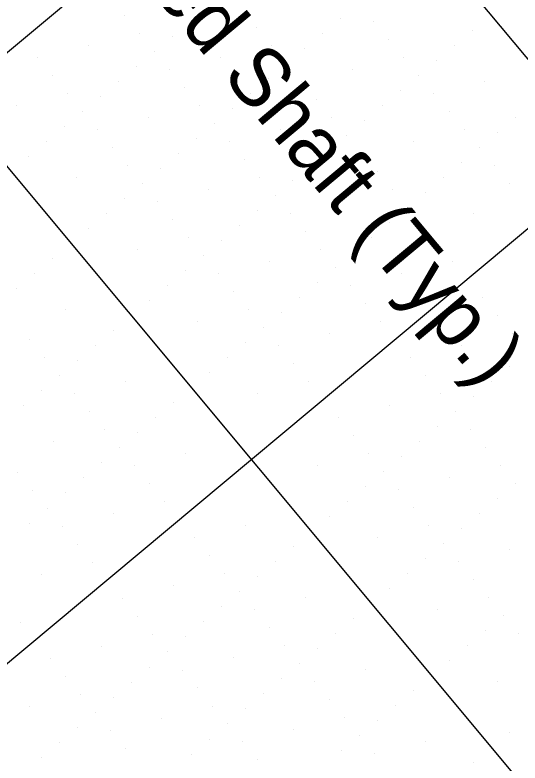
# Model space of a CAD drawing. Extents: x 2042995 to 2043795, y 305365 to 306249.
# Drawn here: x 2043269.3 to 2043290.84, y 305730.9 to 305762.8 of the extents above; entities that cross this region are included whole.
import ezdxf

# ---------------------------------------------------------------- set-up
doc = ezdxf.new("R2010")
doc.units = 0
for name, color, linetype in [('BR_CONCRETE', 7, 'Continuous'), ('BR_GRID DOTS', 7, 'Continuous'), ('BR_GRID LINES', 7, 'Continuous'), ('BR_PRESTRESSED BEAM', 7, 'Continuous'), ('BR_TEXT', 7, 'Continuous')]:
    doc.layers.add(name, color=color, linetype=linetype)

msp = doc.modelspace()

# ---------------------------------------------------------------- linework, layer by layer
at = {"layer": 'BR_CONCRETE'}
for points in [[(2043139.109, 306017.548), (2043148.199, 306007.16), (2043160.233, 305993.368), (2043172.245, 305979.557), (2043184.234, 305965.727), (2043196.201, 305951.879), (2043208.145, 305938.012), (2043220.067, 305924.126), (2043231.966, 305910.221), (2043243.843, 305896.297), (2043255.698, 305882.355), (2043267.529, 305868.394), (2043279.339, 305854.414), (2043291.126, 305840.415), (2043302.89, 305826.398), (2043314.632, 305812.361), (2043326.352, 305798.306), (2043338.049, 305784.233), (2043349.724, 305770.14), (2043361.376, 305756.029), (2043373.005, 305741.899), (2043384.613, 305727.75), (2043396.197, 305713.582), (2043407.76, 305699.396), (2043419.299, 305685.191), (2043430.817, 305670.967), (2043442.311, 305656.724), (2043453.784, 305642.463), (2043465.234, 305628.182), (2043476.661, 305613.883), (2043488.066, 305599.566), (2043499.448, 305585.229), (2043510.808, 305570.874), (2043522.146, 305556.5), (2043533.461, 305542.107), (2043544.753, 305527.695), (2043547.219, 305524.543)], [(2043273.14, 305860.139), (2043278.86, 305853.362), (2043290.647, 305839.364), (2043302.411, 305825.346), (2043314.153, 305811.31), (2043325.873, 305797.255), (2043337.57, 305783.181), (2043349.245, 305769.089), (2043360.897, 305754.977), (2043372.526, 305740.847), (2043384.134, 305726.698), (2043395.718, 305712.531), (2043407.281, 305698.344), (2043418.82, 305684.139), (2043425.623, 305675.744)]]:
    msp.add_spline(points, degree=3, dxfattribs=at)
at = {"layer": 'BR_GRID DOTS'}
for p, q in [((2043289.6, 305762.791), (2043289.6, 305762.791)), ((2043273.98, 305762.774), (2043273.98, 305762.774)), ((2043276.797, 305762.521), (2043276.797, 305762.521)), ((2043283.198, 305762.656), (2043283.198, 305762.656)), ((2043284.607, 305762.529), (2043284.607, 305762.529)), ((2043279.614, 305762.268), (2043279.614, 305762.268)), ((2043288.833, 305762.15), (2043288.833, 305762.15)), ((2043274.621, 305762.006), (2043274.621, 305762.006)), ((2043276.029, 305761.88), (2043276.029, 305761.88)), ((2043282.431, 305762.015), (2043282.431, 305762.015)), ((2043280.255, 305761.5), (2043280.255, 305761.5)), ((2043285.248, 305761.762), (2043285.248, 305761.762)), ((2043288.065, 305761.509), (2043288.065, 305761.509)), ((2043272.445, 305761.492), (2043272.445, 305761.492)), ((2043275.262, 305761.239), (2043275.262, 305761.239)), ((2043281.663, 305761.374), (2043281.663, 305761.374)), ((2043270.269, 305760.977), (2043270.269, 305760.977)), ((2043278.079, 305760.986), (2043278.079, 305760.986)), ((2043285.889, 305760.994), (2043285.889, 305760.994)), ((2043287.298, 305760.868), (2043287.298, 305760.868)), ((2043274.494, 305760.598), (2043274.494, 305760.598)), ((2043280.896, 305760.733), (2043280.896, 305760.733)), ((2043275.903, 305760.471), (2043275.903, 305760.471)), ((2043283.713, 305760.48), (2043283.713, 305760.48)), ((2043286.53, 305760.227), (2043286.53, 305760.227)), ((2043270.91, 305760.209), (2043270.91, 305760.209)), ((2043273.727, 305759.956), (2043273.727, 305759.956)), ((2043280.128, 305760.092), (2043280.128, 305760.092)), ((2043281.537, 305759.965), (2043281.537, 305759.965)), ((2043289.347, 305759.974), (2043289.347, 305759.974)), ((2043276.544, 305759.703), (2043276.544, 305759.703)), ((2043285.763, 305759.586), (2043285.763, 305759.586)), ((2043271.551, 305759.442), (2043271.551, 305759.442)), ((2043272.959, 305759.315), (2043272.959, 305759.315)), ((2043279.361, 305759.451), (2043279.361, 305759.451)), ((2043287.171, 305759.459), (2043287.171, 305759.459)), ((2043282.178, 305759.198), (2043282.178, 305759.198)), ((2043269.375, 305758.927), (2043269.375, 305758.927)), ((2043272.192, 305758.674), (2043272.192, 305758.674)), ((2043277.185, 305758.936), (2043277.185, 305758.936)), ((2043278.593, 305758.809), (2043278.593, 305758.809)), ((2043284.995, 305758.945), (2043284.995, 305758.945)), ((2043287.812, 305758.692), (2043287.812, 305758.692)), ((2043275.009, 305758.421), (2043275.009, 305758.421)), ((2043282.819, 305758.43), (2043282.819, 305758.43)), ((2043290.629, 305758.439), (2043290.629, 305758.439)), ((2043271.424, 305758.033), (2043271.424, 305758.033)), ((2043277.826, 305758.168), (2043277.826, 305758.168)), ((2043284.228, 305758.304), (2043284.228, 305758.304)), ((2043272.833, 305757.907), (2043272.833, 305757.907)), ((2043280.643, 305757.915), (2043280.643, 305757.915)), ((2043288.453, 305757.924), (2043288.453, 305757.924)), ((2043289.862, 305757.798), (2043289.862, 305757.798)), ((2043270.657, 305757.392), (2043270.657, 305757.392)), ((2043277.058, 305757.527), (2043277.058, 305757.527)), ((2043278.467, 305757.401), (2043278.467, 305757.401)), ((2043283.46, 305757.662), (2043283.46, 305757.662)), ((2043286.277, 305757.409), (2043286.277, 305757.409)), ((2043273.474, 305757.139), (2043273.474, 305757.139)), ((2043289.094, 305757.157), (2043289.094, 305757.157)), ((2043269.889, 305756.751), (2043269.889, 305756.751)), ((2043276.291, 305756.886), (2043276.291, 305756.886)), ((2043282.692, 305757.021), (2043282.692, 305757.021)), ((2043284.101, 305756.895), (2043284.101, 305756.895)), ((2043279.108, 305756.633), (2043279.108, 305756.633)), ((2043288.327, 305756.515), (2043288.327, 305756.515)), ((2043274.115, 305756.372), (2043274.115, 305756.372)), ((2043275.523, 305756.245), (2043275.523, 305756.245)), ((2043281.925, 305756.38), (2043281.925, 305756.38)), ((2043284.742, 305756.127), (2043284.742, 305756.127)), ((2043289.735, 305756.389), (2043289.735, 305756.389)), ((2043271.939, 305755.857), (2043271.939, 305755.857)), ((2043279.749, 305755.866), (2043279.749, 305755.866)), ((2043287.559, 305755.874), (2043287.559, 305755.874)), ((2043274.756, 305755.604), (2043274.756, 305755.604)), ((2043281.157, 305755.739), (2043281.157, 305755.739)), ((2043290.376, 305755.621), (2043290.376, 305755.621)), ((2043277.573, 305755.351), (2043277.573, 305755.351)), ((2043285.383, 305755.36), (2043285.383, 305755.36)), ((2043286.792, 305755.233), (2043286.792, 305755.233)), ((2043273.988, 305754.963), (2043273.988, 305754.963)), ((2043275.397, 305754.837), (2043275.397, 305754.837)), ((2043280.39, 305755.098), (2043280.39, 305755.098)), ((2043283.207, 305754.845), (2043283.207, 305754.845)), ((2043286.024, 305754.592), (2043286.024, 305754.592)), ((2043273.221, 305754.322), (2043273.221, 305754.322)), ((2043279.622, 305754.457), (2043279.622, 305754.457)), ((2043281.031, 305754.331), (2043281.031, 305754.331)), ((2043288.841, 305754.339), (2043288.841, 305754.339)), ((2043276.038, 305754.069), (2043276.038, 305754.069)), ((2043285.257, 305753.951), (2043285.257, 305753.951)), ((2043272.453, 305753.681), (2043272.453, 305753.681)), ((2043278.855, 305753.816), (2043278.855, 305753.816)), ((2043281.672, 305753.563), (2043281.672, 305753.563)), ((2043286.665, 305753.825), (2043286.665, 305753.825)), ((2043276.679, 305753.302), (2043276.679, 305753.302)), ((2043284.489, 305753.31), (2043284.489, 305753.31)), ((2043271.686, 305753.04), (2043271.686, 305753.04)), ((2043278.087, 305753.175), (2043278.087, 305753.175)), ((2043287.306, 305753.057), (2043287.306, 305753.057)), ((2043274.503, 305752.787), (2043274.503, 305752.787)), ((2043282.313, 305752.796), (2043282.313, 305752.796)), ((2043283.722, 305752.669), (2043283.722, 305752.669)), ((2043270.918, 305752.399), (2043270.918, 305752.399)), ((2043277.32, 305752.534), (2043277.32, 305752.534)), ((2043280.137, 305752.281), (2043280.137, 305752.281)), ((2043287.947, 305752.29), (2043287.947, 305752.29)), ((2043282.954, 305752.028), (2043282.954, 305752.028)), ((2043270.151, 305751.758), (2043270.151, 305751.758)), ((2043276.552, 305751.893), (2043276.552, 305751.893)), ((2043277.961, 305751.767), (2043277.961, 305751.767)), ((2043285.771, 305751.775), (2043285.771, 305751.775)), ((2043282.186, 305751.387), (2043282.186, 305751.387)), ((2043269.383, 305751.117), (2043269.383, 305751.117)), ((2043275.785, 305751.252), (2043275.785, 305751.252)), ((2043278.602, 305750.999), (2043278.602, 305750.999)), ((2043283.595, 305751.261), (2043283.595, 305751.261)), ((2043281.419, 305750.746), (2043281.419, 305750.746)), ((2043289.229, 305750.755), (2043289.229, 305750.755)), ((2043275.017, 305750.611), (2043275.017, 305750.611)), ((2043284.236, 305750.493), (2043284.236, 305750.493)), ((2043271.433, 305750.223), (2043271.433, 305750.223)), ((2043279.243, 305750.232), (2043279.243, 305750.232)), ((2043280.651, 305750.105), (2043280.651, 305750.105)), ((2043274.25, 305749.97), (2043274.25, 305749.97)), ((2043277.067, 305749.717), (2043277.067, 305749.717)), ((2043284.877, 305749.726), (2043284.877, 305749.726)), ((2043289.87, 305749.987), (2043289.87, 305749.987)), ((2043279.884, 305749.464), (2043279.884, 305749.464)), ((2043273.482, 305749.329), (2043273.482, 305749.329)), ((2043282.701, 305749.211), (2043282.701, 305749.211)), ((2043290.511, 305749.22), (2043290.511, 305749.22)), ((2043269.898, 305748.941), (2043269.898, 305748.941)), ((2043279.116, 305748.823), (2043279.116, 305748.823)), ((2043272.715, 305748.688), (2043272.715, 305748.688)), ((2043280.525, 305748.697), (2043280.525, 305748.697)), ((2043288.335, 305748.705), (2043288.335, 305748.705)), ((2043270.539, 305748.174), (2043270.539, 305748.174)), ((2043278.349, 305748.182), (2043278.349, 305748.182)), ((2043286.159, 305748.191), (2043286.159, 305748.191)), ((2043271.947, 305748.047), (2043271.947, 305748.047)), ((2043281.166, 305747.929), (2043281.166, 305747.929)), ((2043290.385, 305747.811), (2043290.385, 305747.811)), ((2043277.581, 305747.541), (2043277.581, 305747.541)), ((2043271.18, 305747.406), (2043271.18, 305747.406)), ((2043273.997, 305747.153), (2043273.997, 305747.153)), ((2043281.807, 305747.162), (2043281.807, 305747.162)), ((2043286.8, 305747.423), (2043286.8, 305747.423)), ((2043289.617, 305747.17), (2043289.617, 305747.17)), ((2043276.814, 305746.9), (2043276.814, 305746.9)), ((2043270.412, 305746.765), (2043270.412, 305746.765)), ((2043271.821, 305746.639), (2043271.821, 305746.639)), ((2043279.631, 305746.647), (2043279.631, 305746.647)), ((2043287.441, 305746.656), (2043287.441, 305746.656)), ((2043288.85, 305746.529), (2043288.85, 305746.529)), ((2043276.046, 305746.259), (2043276.046, 305746.259)), ((2043269.645, 305746.124), (2043269.645, 305746.124)), ((2043272.462, 305745.871), (2043272.462, 305745.871)), ((2043285.265, 305746.141), (2043285.265, 305746.141)), ((2043288.082, 305745.888), (2043288.082, 305745.888)), ((2043275.279, 305745.618), (2043275.279, 305745.618)), ((2043283.089, 305745.627), (2043283.089, 305745.627)), ((2043287.315, 305745.247), (2043287.315, 305745.247)), ((2043273.103, 305745.104), (2043273.103, 305745.104)), ((2043274.511, 305744.977), (2043274.511, 305744.977)), ((2043288.723, 305745.121), (2043288.723, 305745.121)), ((2043283.73, 305744.859), (2043283.73, 305744.859)), ((2043286.547, 305744.606), (2043286.547, 305744.606)), ((2043270.927, 305744.589), (2043270.927, 305744.589)), ((2043273.744, 305744.336), (2043273.744, 305744.336)), ((2043289.364, 305744.353), (2043289.364, 305744.353)), ((2043276.561, 305744.083), (2043276.561, 305744.083)), ((2043284.371, 305744.092), (2043284.371, 305744.092)), ((2043285.78, 305743.965), (2043285.78, 305743.965)), ((2043272.976, 305743.695), (2043272.976, 305743.695)), ((2043274.385, 305743.568), (2043274.385, 305743.568)), ((2043282.195, 305743.577), (2043282.195, 305743.577)), ((2043285.012, 305743.324), (2043285.012, 305743.324)), ((2043290.005, 305743.586), (2043290.005, 305743.586)), ((2043269.392, 305743.307), (2043269.392, 305743.307)), ((2043272.209, 305743.054), (2043272.209, 305743.054)), ((2043287.829, 305743.071), (2043287.829, 305743.071)), ((2043275.026, 305742.801), (2043275.026, 305742.801)), ((2043284.245, 305742.683), (2043284.245, 305742.683)), ((2043290.646, 305742.818), (2043290.646, 305742.818)), ((2043270.033, 305742.539), (2043270.033, 305742.539)), ((2043271.441, 305742.413), (2043271.441, 305742.413)), ((2043285.653, 305742.557), (2043285.653, 305742.557)), ((2043283.477, 305742.042), (2043283.477, 305742.042)), ((2043289.879, 305742.177), (2043289.879, 305742.177)), ((2043270.674, 305741.772), (2043270.674, 305741.772)), ((2043275.667, 305742.033), (2043275.667, 305742.033)), ((2043286.294, 305741.789), (2043286.294, 305741.789)), ((2043273.491, 305741.519), (2043273.491, 305741.519)), ((2043282.71, 305741.401), (2043282.71, 305741.401)), ((2043289.111, 305741.536), (2043289.111, 305741.536)), ((2043269.906, 305741.131), (2043269.906, 305741.131)), ((2043271.315, 305741.004), (2043271.315, 305741.004)), ((2043279.125, 305741.013), (2043279.125, 305741.013)), ((2043286.935, 305741.021), (2043286.935, 305741.021)), ((2043288.344, 305740.895), (2043288.344, 305740.895)), ((2043276.949, 305740.498), (2043276.949, 305740.498)), ((2043281.942, 305740.76), (2043281.942, 305740.76)), ((2043284.759, 305740.507), (2043284.759, 305740.507)), ((2043271.956, 305740.237), (2043271.956, 305740.237)), ((2043287.576, 305740.254), (2043287.576, 305740.254)), ((2043281.175, 305740.119), (2043281.175, 305740.119)), ((2043290.393, 305740.001), (2043290.393, 305740.001)), ((2043277.59, 305739.731), (2043277.59, 305739.731)), ((2043286.809, 305739.613), (2043286.809, 305739.613)), ((2043288.217, 305739.486), (2043288.217, 305739.486)), ((2043272.597, 305739.469), (2043272.597, 305739.469)), ((2043280.407, 305739.478), (2043280.407, 305739.478)), ((2043270.421, 305738.955), (2043270.421, 305738.955)), ((2043278.231, 305738.963), (2043278.231, 305738.963)), ((2043286.041, 305738.972), (2043286.041, 305738.972)), ((2043279.64, 305738.837), (2043279.64, 305738.837)), ((2043288.858, 305738.719), (2043288.858, 305738.719)), ((2043276.055, 305738.449), (2043276.055, 305738.449)), ((2043285.274, 305738.331), (2043285.274, 305738.331)), ((2043273.879, 305737.934), (2043273.879, 305737.934)), ((2043278.872, 305738.196), (2043278.872, 305738.196)), ((2043281.689, 305737.943), (2043281.689, 305737.943)), ((2043289.499, 305737.951), (2043289.499, 305737.951)), ((2043284.506, 305737.69), (2043284.506, 305737.69)), ((2043278.104, 305737.555), (2043278.104, 305737.555)), ((2043279.513, 305737.428), (2043279.513, 305737.428)), ((2043287.323, 305737.437), (2043287.323, 305737.437)), ((2043274.52, 305737.167), (2043274.52, 305737.167)), ((2043283.739, 305737.049), (2043283.739, 305737.049)), ((2043290.14, 305737.184), (2043290.14, 305737.184)), ((2043269.527, 305736.905), (2043269.527, 305736.905)), ((2043277.337, 305736.914), (2043277.337, 305736.914)), ((2043280.154, 305736.661), (2043280.154, 305736.661)), ((2043275.161, 305736.399), (2043275.161, 305736.399)), ((2043282.971, 305736.408), (2043282.971, 305736.408)), ((2043289.373, 305736.543), (2043289.373, 305736.543)), ((2043290.781, 305736.416), (2043290.781, 305736.416)), ((2043276.569, 305736.273), (2043276.569, 305736.273)), ((2043272.985, 305735.885), (2043272.985, 305735.885)), ((2043280.795, 305735.893), (2043280.795, 305735.893)), ((2043282.204, 305735.767), (2043282.204, 305735.767)), ((2043288.605, 305735.902), (2043288.605, 305735.902)), ((2043270.809, 305735.37), (2043270.809, 305735.37)), ((2043275.802, 305735.632), (2043275.802, 305735.632)), ((2043278.619, 305735.379), (2043278.619, 305735.379)), ((2043281.436, 305735.126), (2043281.436, 305735.126)), ((2043287.838, 305735.261), (2043287.838, 305735.261)), ((2043275.034, 305734.991), (2043275.034, 305734.991)), ((2043276.443, 305734.864), (2043276.443, 305734.864)), ((2043284.253, 305734.873), (2043284.253, 305734.873)), ((2043271.45, 305734.603), (2043271.45, 305734.603)), ((2043280.669, 305734.485), (2043280.669, 305734.485)), ((2043287.07, 305734.62), (2043287.07, 305734.62)), ((2043274.267, 305734.35), (2043274.267, 305734.35)), ((2043277.084, 305734.097), (2043277.084, 305734.097)), ((2043282.077, 305734.358), (2043282.077, 305734.358)), ((2043289.887, 305734.367), (2043289.887, 305734.367)), ((2043272.091, 305733.835), (2043272.091, 305733.835)), ((2043279.901, 305733.844), (2043279.901, 305733.844)), ((2043286.303, 305733.979), (2043286.303, 305733.979)), ((2043273.499, 305733.709), (2043273.499, 305733.709)), ((2043282.718, 305733.591), (2043282.718, 305733.591)), ((2043269.915, 305733.321), (2043269.915, 305733.321)), ((2043277.725, 305733.329), (2043277.725, 305733.329)), ((2043279.134, 305733.203), (2043279.134, 305733.203)), ((2043285.535, 305733.338), (2043285.535, 305733.338)), ((2043272.732, 305733.068), (2043272.732, 305733.068)), ((2043275.549, 305732.815), (2043275.549, 305732.815)), ((2043283.359, 305732.823), (2043283.359, 305732.823)), ((2043278.366, 305732.562), (2043278.366, 305732.562)), ((2043284.768, 305732.697), (2043284.768, 305732.697)), ((2043271.964, 305732.427), (2043271.964, 305732.427)), ((2043273.373, 305732.3), (2043273.373, 305732.3)), ((2043281.183, 305732.309), (2043281.183, 305732.309)), ((2043290.402, 305732.191), (2043290.402, 305732.191)), ((2043277.598, 305731.921), (2043277.598, 305731.921)), ((2043284, 305732.056), (2043284, 305732.056)), ((2043271.197, 305731.786), (2043271.197, 305731.786)), ((2043274.014, 305731.533), (2043274.014, 305731.533)), ((2043279.007, 305731.794), (2043279.007, 305731.794)), ((2043286.817, 305731.803), (2043286.817, 305731.803)), ((2043289.634, 305731.55), (2043289.634, 305731.55)), ((2043276.831, 305731.28), (2043276.831, 305731.28)), ((2043283.233, 305731.415), (2043283.233, 305731.415)), ((2043284.641, 305731.288), (2043284.641, 305731.288)), ((2043270.429, 305731.145), (2043270.429, 305731.145)), ((2043279.648, 305731.027), (2043279.648, 305731.027)), ((2043288.867, 305730.909), (2043288.867, 305730.909))]:
    msp.add_line(p, q, dxfattribs=at)
at = {"layer": 'BR_GRID LINES'}
for p, q in [((2043179.344, 305894.804), (2043523.36, 305482.903)), ((2043163.993, 305881.983), (2043508.01, 305470.082)), ((2043374.01, 305848.924), (2043220.506, 305720.719)), ((2043386.831, 305833.574), (2043233.327, 305705.368))]:
    msp.add_line(p, q, dxfattribs=at)
at = {"layer": 'BR_PRESTRESSED BEAM'}
msp.add_spline([(2043269.336, 305856.962), (2043274.734, 305850.568), (2043286.521, 305836.569), (2043298.285, 305822.551), (2043310.027, 305808.515), (2043321.747, 305794.46), (2043333.444, 305780.386), (2043345.119, 305766.294), (2043356.771, 305752.183), (2043368.4, 305738.053), (2043380.007, 305723.904), (2043391.592, 305709.736), (2043403.154, 305695.55), (2043414.694, 305681.345), (2043421.811, 305672.561)], degree=3, dxfattribs=at)

# ---------------------------------------------------------------- texts
at = {"layer": 'BR_TEXT'}
for s, height, p in [('Drilled Shaft (Typ.)', 2.5, (2043271.421, 305768.202)), ('SECTION ALONG L US 17A  US 21', 8.12508, (2043221.449, 305763.122))]:
    msp.add_text(s, height=height, rotation=309.8684, dxfattribs=at).set_placement(p)

doc.saveas('drawing.dxf')
